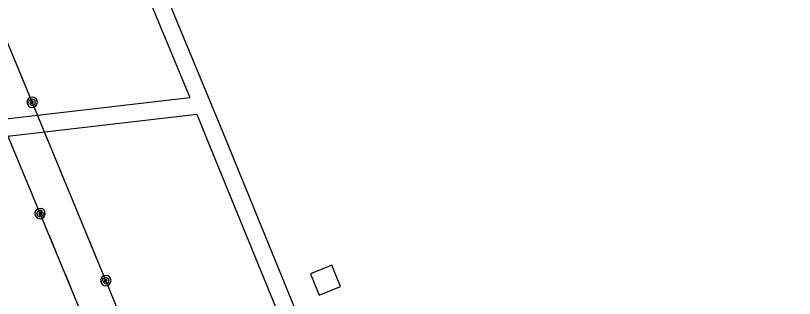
# Model space of a CAD drawing. Extents: x 3329332 to 3367211, y 631066 to 656469.
# Drawn here: x 3355907 to 3357257, y 638493 to 638982 of the extents above; entities that cross this region are included whole.
import ezdxf

# ---------------------------------------------------------------- set-up
doc = ezdxf.new("R2010")
doc.units = 0
for name, color, linetype in [('V-BLDG-OTLN', 7, 'Continuous'), ('V-ROAD-CNTR', 7, 'Continuous'), ('V-UTIL-LINE', 7, 'Continuous')]:
    doc.layers.add(name, color=color, linetype=linetype)

msp = doc.modelspace()

# ---------------------------------------------------------------- linework, layer by layer
at = {"layer": 'V-BLDG-OTLN'}
msp.add_lwpolyline([(3356418, 638535.1), (3356433, 638498), (3356470.1, 638513), (3356455.1, 638550.1)], close=True, dxfattribs=at)
at = {"layer": 'V-ROAD-CNTR'}
for points in [[(3356063.9, 639436.6), (3356091.4, 639171.5), (3356094.1, 639147), (3356097.8, 639127.3), (3356103.8, 639103.8), (3356117.5, 639060.5), (3356141.2, 639003.8), (3356209.1, 638840.2)], [(3356093.7, 639439.7), (3356121.2, 639174.7), (3356123.8, 639151.5), (3356127.1, 639133.9), (3356132.7, 639112), (3356145.7, 639070.9), (3356168.9, 639015.4), (3356267.2, 638778.5), (3356452.4, 638325.3), (3356460.6, 638308.1), (3356467, 638299.8), (3356475.2, 638292.2), (3356484.2, 638289.4), (3356496.8, 638288.3), (3356529.9, 638285.1), (3356598.4, 638280.7), (3357415.1, 638219), (3357467.3, 638215.2)], [(3355179.6, 638719.1), (3355268.2, 638731.2), (3356209.1, 638840.2)], [(3355183.6, 638689.3), (3355272, 638701.4), (3356221, 638811.4)], [(3356221, 638811.4), (3356239.4, 638767.1), (3356425, 638313.1), (3356434.9, 638292.4), (3356444.7, 638279.5), (3356459.8, 638265.6), (3356478.4, 638259.8), (3356494.1, 638258.4), (3356527.4, 638255.2), (3356596.4, 638250.8), (3356652.1, 638246.6)]]:
    msp.add_lwpolyline(points, dxfattribs=at)
at = {"layer": 'V-UTIL-LINE'}
for points in [[(3356375, 637770.1), (3355057, 640957.9)], [(3356319.9, 637747.2), (3354997, 640934.2)], [(3355921.1, 638867.9), (3355908.1, 638899.4)], [(3355936, 638831.9), (3355934.4, 638829.5), (3355936.7, 638829.6), (3355938.2, 638831.9), (3355936.8, 638834.5), (3355933.6, 638833.3), (3355931.7, 638829), (3355934.8, 638826.1), (3355939.6, 638826.7), (3355941.6, 638830.9), (3355940.8, 638835.3), (3355936.6, 638837.5), (3355931.3, 638835.7), (3355927.7, 638828.5), (3355929.6, 638825.5), (3355932.5, 638823.6), (3355936, 638822.9), (3355939.4, 638823.6), (3355942.3, 638825.5), (3355944.3, 638828.5), (3355945, 638831.9), (3355944.3, 638835.3), (3355942.4, 638838.3), (3355939.4, 638840.2), (3355936, 638840.9), (3355932.5, 638840.2), (3355929.6, 638838.3), (3355927.7, 638835.3), (3355927, 638831.9), (3355927.7, 638828.5)], [(3355963.9, 638764.4), (3355950.9, 638795.8)], [(3355992.1, 638696), (3355979.2, 638727.5)], [(3355921.7, 638706.6), (3355934.7, 638675.1)], [(3355949.7, 638639.1), (3355951.3, 638641.6), (3355948.9, 638641.5), (3355947.5, 638639.1), (3355948.9, 638636.6), (3355952.1, 638637.7), (3355954, 638642), (3355950.9, 638644.9), (3355946.1, 638644.3), (3355944.1, 638640.2), (3355944.9, 638635.8), (3355949.1, 638633.5), (3355954.3, 638635.3), (3355958, 638642.6), (3355956.1, 638645.5), (3355953.1, 638647.5), (3355949.7, 638648.1), (3355946.2, 638647.4), (3355943.3, 638645.5), (3355941.4, 638642.6), (3355940.7, 638639.1), (3355941.4, 638635.7), (3355943.3, 638632.8), (3355946.3, 638630.8), (3355949.7, 638630.1), (3355953.1, 638630.8), (3355956.1, 638632.8), (3355958, 638635.7), (3355958.7, 638639.1), (3355958, 638642.6)], [(3356020.4, 638627.7), (3356007.4, 638659.1)], [(3355964.6, 638603.1), (3355977.7, 638571.7)], [(3356048.7, 638559.3), (3356035.7, 638590.7)], [(3355993, 638534.8), (3356006.1, 638503.4)], [(3356063.6, 638523.2), (3356062, 638520.8), (3356064.4, 638520.9), (3356065.8, 638523.3), (3356064.4, 638525.8), (3356061.2, 638524.7), (3356059.3, 638520.4), (3356062.4, 638517.5), (3356067.2, 638518.1), (3356069.2, 638522.2), (3356068.4, 638526.6), (3356064.2, 638528.9), (3356059, 638527.1), (3356055.3, 638519.8), (3356057.2, 638516.9), (3356060.1, 638514.9), (3356063.6, 638514.2), (3356067, 638514.9), (3356070, 638516.9), (3356071.9, 638519.8), (3356072.6, 638523.2), (3356071.9, 638526.7), (3356070, 638529.6), (3356067, 638531.6), (3356063.6, 638532.2), (3356060.2, 638531.6), (3356057.2, 638529.6), (3356055.3, 638526.7), (3356054.6, 638523.2), (3356055.3, 638519.8)]]:
    msp.add_lwpolyline(points, dxfattribs=at)

doc.saveas('drawing.dxf')
